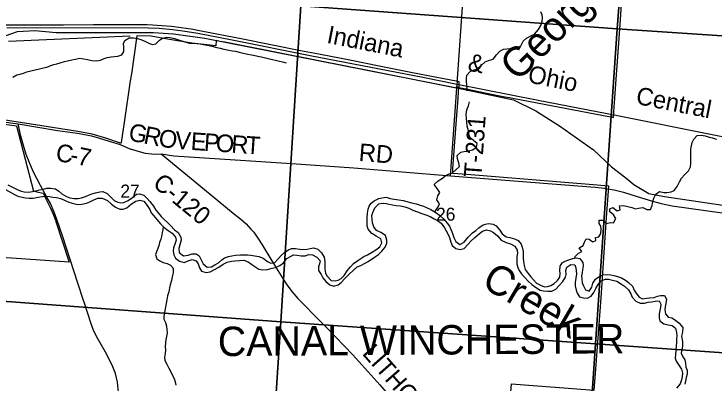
# Model space of a CAD drawing. Extents: x 114843 to 284848, y 317643 to 566895.
# Drawn here: x 241356 to 253253, y 341883 to 348169 of the extents above; entities that cross this region are included whole.
import ezdxf

# ---------------------------------------------------------------- set-up
doc = ezdxf.new("R2010")
doc.units = 0
for name, color, linetype in [('GM_X_Corporation', 7, 'Continuous'), ('GM_X_Corporation_Text', 7, 'Continuous'), ('GM_X_County_Road', 7, 'Continuous'), ('GM_X_County_Road_Text', 7, 'Continuous'), ('GM_X_Minor_River', 7, 'Continuous'), ('GM_X_Minor_River_Text', 7, 'Continuous'), ('GM_X_Rail_Line', 7, 'Continuous'), ('GM_X_Rail_Line_Text', 7, 'Continuous'), ('GM_X_Section', 7, 'Continuous'), ('GM_X_Section_Text', 7, 'Continuous'), ('GM_X_Township_Road', 7, 'Continuous'), ('GM_X_Township_Road_Text', 7, 'Continuous')]:
    doc.layers.add(name, color=color, linetype=linetype)

msp = doc.modelspace()

# ---------------------------------------------------------------- linework, layer by layer
at = {"layer": 'GM_X_Corporation'}
for points in [[(249720, 340742), (249811, 341884), (251218, 341781), (251252, 342212), (251334, 343349), (251427, 344713), (251437, 344863), (251447, 345012), (251458, 345162), (251464, 345246), (251134, 345273), (249050, 345440), (248814, 345459), (248815, 345543), (248886, 346526), (248894, 346591), (248905, 346736), (248910, 346851), (248916, 346922), (249039, 346898), (249497, 346801), (249667, 346768), (249697, 346764), (249776, 346748), (249863, 346731), (251496, 346423), (251509, 346420), (251545, 346413), (251553, 346505), (251564, 346667), (251603, 347215), (251608, 347289), (251652, 347911), (251761, 349506)], [(240854, 347986), (241531, 347982), (241810, 347986), (242004, 347987), (242199, 347987), (242705, 347988), (243401, 347989), (243450, 347990), (243500, 347991), (243549, 347992), (243621, 347989), (243710, 347986), (243871, 347975), (244031, 347960), (244200, 347940), (244368, 347914), (244535, 347884), (245244, 347745), (246223, 347551), (246535, 347494), (247092, 347382), (247563, 347288), (248070, 347189), (248453, 347115), (248869, 347034), (248879, 347032), (248919, 347023), (248916, 346922), (248873, 346932), (248871, 346910), (247483, 347185), (246536, 347372), (244940, 347688), (244861, 347700), (244792, 347716), (244786, 347628), (244378, 347672), (244033, 347731), (243841, 347764), (243690, 347790), (243446, 347798), (243351, 347155), (243332, 347036), (243233, 346366), (243176, 345985), (243174, 345970), (243149, 345980), (242919, 346061), (242683, 346125), (242442, 346172), (241543, 346314), (241207, 346366)], [(241197, 346300), (241398, 346270), (241547, 345703), (241690, 345161), (241704, 345158), (241742, 345149), (241850, 345123), (241874, 345077), (241893, 345040), (241928, 344974), (241977, 344873), (242021, 344769), (242061, 344664), (242067, 344645), (242295, 343955), (241560, 344003), (241150, 344030)]]:
    msp.add_lwpolyline(points, dxfattribs=at)
at = {"layer": 'GM_X_County_Road'}
for points in [[(240411, 346436), (240883, 346375), (241428, 346302), (242098, 346187), (242436, 346147), (242675, 346098), (242811, 346061), (242975, 346006), (243159, 345950), (243327, 345880), (243341, 345873), (243351, 345871)], [(242548, 343275), (242539, 343300), (242441, 343598), (242178, 344403), (242087, 344675), (242040, 344805), (241974, 344947), (241916, 345059), (241808, 345256), (241684, 345494), (241615, 345658), (241563, 345782), (241517, 345934), (241472, 346094), (241428, 346302)], [(243351, 345871), (243445, 345845), (243584, 345807), (243756, 345785), (243859, 345791)], [(243859, 345791), (244070, 345762), (246074, 345627), (247133, 345558), (248776, 345421), (250428, 345291), (251233, 345226), (251394, 345208), (251405, 345206)], [(243859, 345791), (244692, 345107), (245083, 344786)], [(251405, 345206), (251557, 345182), (251716, 345142), (251948, 345068), (252208, 344988), (252355, 344948), (252541, 344908), (253674, 344750), (254143, 344668)], [(245083, 344786), (245209, 344682), (245302, 344605), (245380, 344511), (245432, 344462), (245512, 344344), (245574, 344247), (245758, 343948), (245981, 343586), (246077, 343457), (246178, 343338), (246341, 343175)], [(243060, 340643), (243114, 341406), (243131, 341743), (243115, 341915), (243082, 342061), (243023, 342204), (242913, 342424), (242775, 342661), (242709, 342794), (242662, 342922), (242548, 343275)], [(246341, 343175), (246414, 343100), (246680, 342829), (247117, 342376), (247575, 341871), (248070, 341291), (248643, 340646), (248902, 340348), (249472, 339706), (249647, 339517), (250010, 339146), (250928, 338213), (251100, 338047), (251319, 337832), (251573, 337622), (251819, 337414), (251831, 337403)]]:
    msp.add_lwpolyline(points, dxfattribs=at)
at = {"layer": 'GM_X_Minor_River'}
for points in [[(249057, 346862), (249055, 346916), (249054, 346972), (249048, 347024), (249046, 347074), (249052, 347132), (249109, 347194), (249159, 347214), (249215, 347229), (249291, 347289), (249366, 347354), (249422, 347378), (249498, 347402), (249558, 347475), (249613, 347539), (249677, 347572), (249733, 347578), (249785, 347580), (249837, 347584), (249901, 347591), (249969, 347629), (250012, 347709), (250064, 347758), (250150, 347806), (250203, 347827), (250269, 347903), (250307, 347973), (250330, 348045), (250340, 348104), (250334, 348156), (250312, 348205)], [(241262, 347706), (243330, 347800)], [(241335, 347098), (241405, 347133), (241461, 347147), (241517, 347163), (241574, 347184), (241642, 347202), (241716, 347221), (241790, 347235), (241858, 347255), (241912, 347268), (241984, 347294), (242035, 347310), (242087, 347325), (242141, 347341), (242213, 347359), (242265, 347372), (242337, 347392), (242403, 347404), (242468, 347419), (242544, 347409), (242604, 347394), (242680, 347380), (242756, 347372), (242824, 347385), (242886, 347411), (242942, 347427), (243008, 347440), (243064, 347448), (243120, 347454), (243190, 347475), (243223, 347529), (243221, 347603), (243219, 347667), (243240, 347721), (243316, 347766), (243390, 347762), (243458, 347750), (243512, 347735), (243590, 347703), (243658, 347669), (243710, 347648), (243764, 347660), (243830, 347724), (243880, 347757), (243953, 347773), (244009, 347767), (244085, 347750), (244167, 347724), (244224, 347706), (244276, 347689), (244338, 347675), (244410, 347671), (244463, 347668), (244519, 347662), (244605, 347644), (244673, 347631), (244739, 347615), (244805, 347601), (244861, 347590), (244923, 347574), (245008, 347555), (245067, 347545), (245119, 347535), (245181, 347521), (245250, 347504), (245328, 347488), (245392, 347475), (245452, 347461), (245528, 347445), (245586, 347436), (245676, 347414), (245748, 347396), (245800, 347387), (245866, 347369), (245918, 347355), (245982, 347340)], [(248501, 344812), (248517, 344825), (248563, 344893), (248590, 344945), (248542, 345011), (248562, 345077), (248593, 345135), (248547, 345205), (248495, 345275), (248563, 345335), (248636, 345380), (248686, 345420), (248752, 345451), (248804, 345465), (248865, 345523), (248929, 345576), (248919, 345642), (248893, 345710), (248890, 345764), (248948, 345824), (249004, 345834), (249060, 345839), (249150, 345863), (249217, 345900), (249227, 345970), (249165, 346021), (249109, 346065), (249086, 346121), (249078, 346183), (249060, 346261), (249051, 346333), (249045, 346387), (249041, 346467), (249052, 346541), (249078, 346611), (249096, 346678)], [(250885, 344022), (250892, 344049), (250944, 344101), (251008, 344137), (250962, 344197), (251031, 344236), (251051, 344294), (251079, 344352), (251131, 344344), (251195, 344299), (251247, 344319), (251239, 344371), (251297, 344381), (251332, 344441), (251336, 344512), (251328, 344562), (251303, 344611), (251303, 344667), (251369, 344666), (251421, 344612), (251491, 344626), (251547, 344621), (251585, 344695), (251547, 344755), (251480, 344807), (251480, 344859), (251532, 344883), (251606, 344827), (251660, 344844), (251648, 344910), (251716, 344918), (251786, 344898), (251854, 344883), (251920, 344857), (251972, 344871), (252043, 344884), (252110, 344850), (252176, 344850), (252203, 344915), (252215, 344983), (252229, 345039), (252264, 345107), (252328, 345151), (252398, 345136), (252450, 345138), (252524, 345146), (252574, 345169), (252625, 345237), (252667, 345315), (252701, 345378), (252754, 345434), (252818, 345502), (252854, 345575), (252859, 345627), (252861, 345677), (252861, 345745), (252858, 345805), (252860, 345871), (252868, 345931), (252882, 345985), (252909, 346043), (252965, 346104), (253033, 346110), (253101, 346098), (253173, 346079), (253225, 346067), (253297, 346043)], [(241254, 345267), (241408, 345187), (241478, 345159), (241532, 345146), (241604, 345142), (241670, 345154), (241724, 345165), (241788, 345183), (241855, 345195), (241915, 345210), (241979, 345212), (242061, 345197), (242117, 345159), (242172, 345115), (242248, 345071), (242306, 345048), (242378, 345036), (242446, 345036), (242506, 345047), (242571, 345071), (242621, 345093), (242681, 345112), (242743, 345130), (242813, 345149), (242867, 345153), (242941, 345121), (243009, 345052), (243061, 345000), (243119, 344970), (243173, 344960), (243225, 344967), (243299, 344999), (243371, 345053), (243436, 345106), (243492, 345116), (243562, 345089), (243617, 345037), (243663, 344981), (243725, 344903), (243769, 344839), (243806, 344790), (243860, 344728), (243908, 344678), (243962, 344630), (244016, 344574), (244083, 344503), (244145, 344455), (244193, 344379), (244197, 344327), (244176, 344249), (244158, 344183), (244166, 344115), (244239, 344059), (244316, 344072), (244382, 344094), (244450, 344094), (244504, 344061), (244539, 343993), (244571, 343923), (244639, 343867), (244711, 343872), (244771, 343908), (244829, 343944), (244886, 343991), (244936, 344025), (245004, 344051), (245056, 344060), (245120, 344070), (245204, 344078), (245271, 344079), (245327, 344077), (245379, 344073), (245451, 344062), (245515, 344048), (245589, 344020), (245664, 343965), (245720, 343935), (245784, 343939), (245845, 344008), (245903, 344074), (245953, 344116), (246020, 344165), (246072, 344183), (246138, 344183), (246212, 344172), (246266, 344168), (246340, 344173), (246392, 344187), (246446, 344199), (246520, 344173), (246584, 344112), (246626, 344038), (246639, 343960), (246641, 343904), (246641, 343836), (246650, 343768), (246680, 343714), (246748, 343642), (246812, 343635), (246866, 343645), (246918, 343677)], [(241213, 345187), (241364, 345103), (241424, 345075), (241498, 345057), (241554, 345048), (241614, 345040), (241678, 345040), (241770, 345059), (241836, 345071), (241892, 345074), (241962, 345068), (242018, 345058), (242076, 345049), (242144, 345033), (242216, 345007), (242290, 344974), (242370, 344948), (242444, 344934), (242512, 344937), (242588, 344955), (242646, 344980), (242713, 345012), (242779, 345040), (242853, 345043), (242943, 344999), (243014, 344941), (243082, 344890), (243156, 344852), (243210, 344854), (243274, 344875), (243351, 344943), (243427, 344990), (243497, 345008), (243565, 344988), (243621, 344913), (243663, 344845), (243690, 344793), (243726, 344743), (243782, 344675), (243844, 344602), (243901, 344548), (243975, 344492), (244043, 344443), (244099, 344377), (244111, 344325), (244090, 344257), (244068, 344198), (244064, 344142), (244071, 344078), (244103, 344020), (244171, 343971), (244247, 343947), (244317, 343974), (244385, 343996), (244455, 343976), (244485, 343922), (244509, 343858), (244543, 343801), (244621, 343779), (244693, 343789), (244765, 343828), (244835, 343866), (244909, 343917), (244978, 343955), (245052, 343969), (245108, 343974), (245190, 343984), (245262, 343985), (245334, 343961), (245400, 343915), (245452, 343880), (245520, 343834), (245586, 343824), (245662, 343831), (245742, 343849), (245800, 343865), (245876, 343896), (245937, 343940), (245993, 344013), (246053, 344051), (246107, 344077), (246161, 344073), (246237, 344058), (246305, 344060), (246366, 344085), (246428, 344079), (246503, 344039), (246557, 343976), (246547, 343925), (246531, 343873), (246534, 343809), (246574, 343743), (246604, 343689), (246656, 343624), (246725, 343566), (246791, 343546), (246868, 343569), (246918, 343609), (246984, 343680), (247055, 343750), (247123, 343814)], [(246918, 343677), (246970, 343729), (247019, 343804), (247075, 343876), (247124, 343932), (247198, 343983), (247252, 344017), (247304, 344048), (247362, 344078), (247431, 344116), (247503, 344161), (247571, 344213), (247608, 344283), (247590, 344351), (247512, 344397), (247440, 344439), (247373, 344514), (247359, 344568), (247357, 344636), (247359, 344710), (247364, 344787), (247376, 344851), (247394, 344903), (247427, 344957), (247477, 344993), (247557, 345034), (247613, 345046), (247681, 345055), (247749, 345037), (247815, 345023), (247895, 345012), (247969, 345000), (248035, 344984), (248111, 344963), (248193, 344943), (248257, 344923), (248313, 344904), (248369, 344880), (248439, 344848), (248509, 344807), (248585, 344751), (248660, 344681), (248720, 344618), (248758, 344564), (248788, 344496), (248811, 344438), (248833, 344372), (248867, 344302), (248933, 344252), (249009, 344295), (249075, 344377), (249150, 344450), (249204, 344492), (249254, 344534), (249319, 344579), (249369, 344599), (249423, 344607), (249497, 344600), (249553, 344570), (249614, 344498), (249652, 344432), (249718, 344385), (249782, 344373), (249860, 344349), (249924, 344322), (249974, 344260), (249994, 344208), (250007, 344136), (250007, 344078), (250009, 344024), (250016, 343966), (250026, 343894), (250046, 343828), (250094, 343760), (250137, 343706), (250185, 343653), (250237, 343599), (250305, 343561), (250371, 343533), (250423, 343540), (250479, 343558), (250537, 343588), (250591, 343641), (250632, 343699), (250638, 343759), (250630, 343811), (250639, 343885), (250673, 343939), (250723, 343968), (250787, 343994), (250855, 344018), (250909, 344025), (250974, 344015), (251021, 343947), (251027, 343891), (251017, 343825), (251010, 343775), (251002, 343721), (251004, 343669), (251014, 343603), (251033, 343551)], [(247123, 343814), (247191, 343871), (247252, 343897), (247312, 343928), (247364, 343958), (247428, 344000), (247484, 344037), (247549, 344085), (247609, 344139), (247667, 344208), (247690, 344278), (247692, 344328), (247668, 344404), (247592, 344457), (247519, 344491), (247471, 344553), (247449, 344621), (247443, 344677), (247440, 344747), (247456, 344799), (247490, 344877), (247555, 344942), (247609, 344958), (247683, 344952), (247791, 344925), (247853, 344917), (247927, 344912), (248001, 344894), (248069, 344870), (248135, 344839), (248213, 344809), (248287, 344782), (248357, 344756), (248428, 344726), (248498, 344691), (248552, 344659), (248618, 344613), (248672, 344539), (248729, 344432), (248755, 344372), (248779, 344292), (248803, 344238), (248864, 344184), (248938, 344166), (249006, 344187), (249077, 344257), (249119, 344310), (249190, 344374), (249268, 344438), (249318, 344479), (249384, 344501), (249454, 344483), (249506, 344456), (249574, 344400), (249638, 344328), (249720, 344285), (249792, 344263), (249867, 344225), (249909, 344154), (249911, 344104), (249903, 344049), (249900, 343987), (249902, 343925), (249920, 343863), (249940, 343809), (249977, 343758), (250033, 343696), (250095, 343630), (250159, 343572), (250219, 343527), (250296, 343479), (250354, 343465), (250422, 343460), (250494, 343458), (250567, 343494), (250621, 343559), (250683, 343625), (250728, 343696), (250740, 343746), (250736, 343814), (250751, 343868), (250819, 343916), (250885, 343909), (250907, 343855), (250910, 343805), (250914, 343753), (250902, 343684), (250896, 343606), (250893, 343550), (250909, 343480), (250925, 343424), (250968, 343364), (251036, 343349), (251102, 343343), (251167, 343374), (251211, 343440), (251245, 343508), (251282, 343576), (251336, 343635), (251406, 343665), (251458, 343663)], [(243894, 344554), (243883, 344508), (243877, 344456), (243861, 344391), (243850, 344341), (243830, 344287), (243816, 344231), (243792, 344155), (243761, 344083), (243781, 344011), (243835, 343977), (243891, 343949), (243959, 343930), (244017, 343904), (244060, 343852), (244064, 343772), (244046, 343702), (244031, 343642), (244011, 343568), (244001, 343517), (243988, 343451), (243966, 343381), (243954, 343311), (243943, 343253), (243923, 343161), (243904, 343036), (243904, 342986), (243932, 342930), (243950, 342863), (243955, 342808), (243957, 342750), (243949, 342692), (243939, 342642), (243930, 342586), (243926, 342516), (243930, 342464), (243927, 342404), (243915, 342334), (243921, 342284), (243951, 342222), (243990, 342152), (244014, 342102), (244040, 342052), (244076, 341974), (244095, 341920), (244109, 341862)], [(251033, 343551), (251069, 343485), (251129, 343461), (251175, 343530), (251196, 343598), (251238, 343662), (251310, 343713), (251363, 343737), (251445, 343745), (251497, 343740), (251553, 343728), (251613, 343710), (251679, 343687), (251747, 343649), (251802, 343607), (251866, 343547), (251896, 343480), (251922, 343430), (251983, 343358), (252037, 343330), (252107, 343340), (252159, 343347), (252234, 343351), (252292, 343373), (252344, 343386), (252410, 343386), (252448, 343324), (252433, 343250), (252425, 343196), (252419, 343146), (252430, 343078), (252472, 343016), (252538, 343010), (252600, 342967), (252660, 342919), (252724, 342843), (252719, 342765), (252703, 342695), (252717, 342605), (252718, 342527), (252706, 342465), (252696, 342407), (252725, 342345), (252757, 342293), (252767, 342235), (252775, 342167), (252796, 342117), (252798, 342051), (252782, 341991), (252771, 341933), (252759, 341879)], [(251458, 343663), (251530, 343650), (251604, 343630), (251678, 343578), (251730, 343543), (251798, 343481), (251841, 343413), (251863, 343361), (251927, 343289), (251997, 343258), (252071, 343256), (252133, 343273), (252189, 343279), (252253, 343289), (252323, 343298), (252349, 343240), (252345, 343190), (252331, 343133), (252322, 343077), (252320, 343009), (252332, 342959), (252402, 342904), (252472, 342890), (252542, 342876), (252597, 342831), (252617, 342757), (252619, 342703), (252617, 342647), (252616, 342592), (252610, 342526), (252606, 342458), (252597, 342384), (252591, 342320), (252607, 342270), (252655, 342206), (252702, 342138), (252716, 342070), (252712, 342004), (252699, 341954), (252677, 341886), (252615, 341812)]]:
    msp.add_lwpolyline(points, dxfattribs=at)
at = {"layer": 'GM_X_Rail_Line'}
for points in [[(241102, 347763), (241417, 347871), (241711, 347887), (242075, 347854), (243727, 347856), (244069, 347830), (244601, 347758), (248884, 346915), (249844, 346711), (250226, 346525), (250627, 346270), (251207, 345861), (251512, 345572), (251757, 345387), (251890, 345273), (252143, 345121), (252412, 345068), (254969, 344691)], [(241236, 347931), (243391, 347940), (243640, 347936), (243821, 347927), (244053, 347906), (244227, 347885), (244482, 347842), (244833, 347775), (245090, 347723), (246389, 347466), (248302, 347094), (248887, 346978), (250263, 346707), (251611, 346444), (253281, 346111), (255388, 345704), (256130, 345556), (256304, 345522), (258885, 345016), (260809, 344636), (261189, 344562), (261594, 344484), (261873, 344442), (262101, 344419)]]:
    msp.add_lwpolyline(points, dxfattribs=at)
at = {"layer": 'GM_X_Section'}
for points in [[(246620, 353680), (252018, 353328), (251608, 347918), (246230, 348309)], [(252018, 353328), (257440, 352975), (257427, 352865), (257037, 347556), (251608, 347918)], [(240898, 348660), (246230, 348309), (245891, 342939), (240545, 343333)], [(246230, 348309), (251608, 347918), (251239, 342563), (245891, 342939)], [(251608, 347918), (257037, 347556), (257027, 347454), (256651, 342184), (251239, 342563)], [(240545, 343333), (245891, 342939), (245535, 337501), (240308, 337873), (240194, 337881)], [(245891, 342939), (251239, 342563), (250870, 337131), (245711, 337490), (245535, 337501)], [(251239, 342563), (256651, 342184), (256294, 336768), (250988, 337128), (250870, 337131)]]:
    msp.add_lwpolyline(points, close=True, dxfattribs=at)
at = {"layer": 'GM_X_Township_Road'}
for p, q in [((248896, 347069), (248994, 348556)), ((248893, 347016), (248896, 347069)), ((248776, 345421), (248885, 346909)), ((248885, 346909), (248889, 346963))]:
    msp.add_line(p, q, dxfattribs=at)
msp.add_lwpolyline([(248889, 346963), (248890, 346973), (248893, 347016)], dxfattribs=at)

# ---------------------------------------------------------------- texts
at = {"layer": 'GM_X_Corporation_Text'}
msp.add_text('CANAL WINCHESTER', height=500.04, rotation=0.4142, dxfattribs=at).set_placement((244822, 342356))
at = {"layer": 'GM_X_County_Road_Text'}
for s, rotation, p in [('G', 348.7013, (243286, 346025)), ('R', 348.8199, (243545, 345974)), ('O', 351.2085, (243800, 345923)), ('V', 355.8272, (244087, 345880)), ('E', 356.157, (244353, 345861)), ('P', 356.1592, (244577, 345846)), ('O', 356.1615, (244779, 345832)), ('R', 356.1601, (245042, 345814)), ('T', 356.1589, (245288, 345798)), ('C', 352.1229, (242055, 345671)), ('RD', 355.4879, (247208, 345673)), ('7', 348.2173, (242415, 345618)), ('-', 350.7517, (242297, 345637)), ('C-120', 320.6793, (243695, 345257)), ('LITHOPOLIS', 311.3113, (247261, 342396))]:
    msp.add_text(s, height=300, rotation=rotation, dxfattribs=at).set_placement(p)
at = {"layer": 'GM_X_Minor_River_Text'}
for s, rotation, p in [('Georges', 44.7622, (249919, 347007)), ('Creek', 329.618, (249279, 343548))]:
    msp.add_text(s, height=500, rotation=rotation, dxfattribs=at).set_placement(p)
at = {"layer": 'GM_X_Rail_Line_Text'}
for s, rotation, p in [('Indiana', 348.8348, (246658, 347681)), ('&', 349.1029, (249055, 347210)), ('Ohio', 348.6987, (250074, 347009)), ('Central', 348.7962, (251911, 346645))]:
    msp.add_text(s, height=299, rotation=rotation, dxfattribs=at).set_placement(p)
at = {"layer": 'GM_X_Section_Text'}
for s, rotation, p in [('27', 0.4142, (243165, 345049)), ('26', 0.4143, (248530, 344656))]:
    msp.add_text(s, height=221, rotation=rotation, dxfattribs=at).set_placement(p)
at = {"layer": 'GM_X_Township_Road_Text'}
msp.add_text('T-231', height=300, rotation=85.907, dxfattribs=at).set_placement((249299, 345389))

doc.saveas('drawing.dxf')
